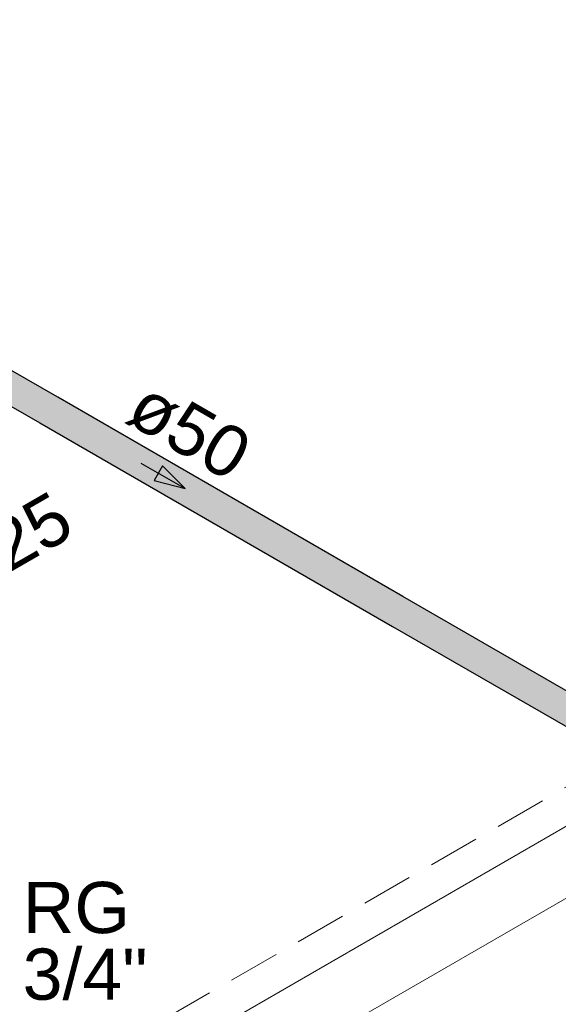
# Model space of a CAD drawing. Header units: millimetres. Extents: x 567 to 934, y -1 to 364.
# Tile 551 of 656: x 741.72 to 743.82, y 70.35 to 74.19. Entities that reach past the tile are written whole.
import ezdxf

# ---------------------------------------------------------------- set-up
doc = ezdxf.new("R2010")
doc.units = ezdxf.units.MM
doc.header["$MEASUREMENT"] = 0
doc.linetypes.add('JIS_02_2.0', pattern=[0.3, 0.2, -0.1])
doc.linetypes.add('NULL', pattern=[0])
for name, color, linetype, lineweight in [('A-WALL', 7, 'Continuous', 25), ('AF-Condutos', 140, 'Continuous', 25), ('AF-Sentido conduto', 140, 'Continuous', 30), ('AF-Textos conduto', 7, 'Continuous', 9), ('DI-Área do detalhe', 10, 'JIS_02_2.0', 0), ('Textos', 7, 'Continuous', 9)]:
    doc.layers.add(name, color=color, linetype=linetype, lineweight=lineweight)
doc.styles.add('Arial', font='arial.ttf')

msp = doc.modelspace()

# ---------------------------------------------------------------- hatches: boundary and pattern name
at = {"layer": 'AF-Condutos', "linetype": 'Continuous'}
msp.add_hatch(color=151, dxfattribs=at).paths.add_polyline_path([(739.2615, 74.08), (745.2261, 70.6364), (745.2256, 70.6413), (745.2318, 70.6782), (745.2289, 70.6798), (745.2429, 70.701), (744.4018, 71.1907), (745.2448, 70.7277), (745.2568, 70.7213), (745.2865, 70.742), (739.3255, 74.1835), (739.3122, 74.1897), (739.295, 74.1863), (739.2771, 74.1738), (739.2615, 74.1544), (739.251, 74.1314), (739.2472, 74.1089), (739.251, 74.0908)])

# ---------------------------------------------------------------- linework, layer by layer
at = {"layer": 'A-WALL', "color": 8, "lineweight": 5}
for p, q in [((745.0247, 71.7201), (740.8178, 69.2912)), ((741.0602, 69.1512), (744.9236, 71.3817))]:
    msp.add_line(p, q, dxfattribs=at)
at = {"layer": 'AF-Condutos'}
for p, q in [((741.8673, 72.7161), (740.5046, 73.5028)), ((740.3951, 73.4256), (741.797, 72.6162)), ((743.2128, 71.9392), (741.8673, 72.7161)), ((741.797, 72.6162), (743.1733, 71.8216)), ((744.4074, 71.2495), (743.2128, 71.9392)), ((743.1733, 71.8216), (744.3946, 71.1165))]:
    msp.add_line(p, q, dxfattribs=at)
at = {"layer": 'AF-Sentido conduto'}
for p, q in [((742.2754, 72.448), (742.243, 72.3919)), ((742.3638, 72.3596), (742.2754, 72.448)), ((742.243, 72.3919), (742.3638, 72.3596))]:
    msp.add_line(p, q, dxfattribs=at)
msp.add_lwpolyline([(742.1905, 72.4596), (742.3638, 72.3596)], dxfattribs=at)
at = {"layer": 'DI-Área do detalhe'}
msp.add_lwpolyline([(753.0173, 67.1055), (746.7732, 63.5005), (738.6481, 68.1915), (744.8922, 71.7965), (753.0173, 67.1055)], dxfattribs=at)

# ---------------------------------------------------------------- texts
at = {"layer": 'AF-Textos conduto', "linetype": 'NULL', "char_height": 0.2, "width": 0.962805, "attachment_point": 8, "line_spacing_factor": 0.6, "style": 'Arial'}
for s, insert, rotation in [('ø50', (742.3289, 72.4992), 329.9999), ('ø25', (741.737, 72.0591), 30.0001)]:
    msp.add_mtext(s, dxfattribs=dict(at, insert=insert, rotation=rotation))
at = {"layer": 'Textos', "linetype": 'NULL', "char_height": 0.2, "attachment_point": 7, "line_spacing_factor": 0.6, "style": 'Arial'}
for s, insert, width in [('RG', (741.7298, 70.622), 0.838415), ('3/4"', (741.7298, 70.362), 0.975)]:
    msp.add_mtext(s, dxfattribs=dict(at, insert=insert, width=width))

doc.saveas('drawing.dxf')
